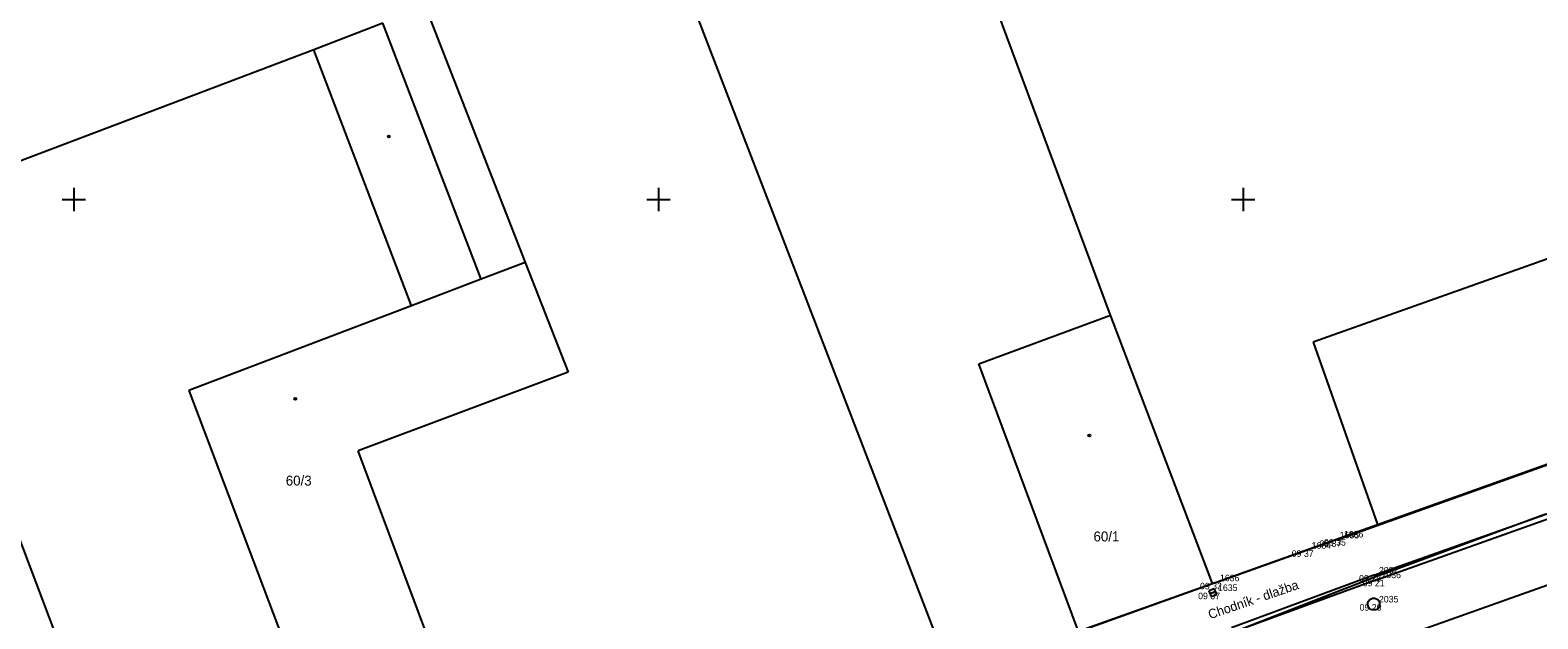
# Model space of a CAD drawing. Extents: x -703403 to -701924, y -1022520 to -1021856.
# Drawn here: x -702976.9 to -702912.4, y -1021967.9 to -1021942.8 of the extents above; entities that cross this region are included whole.
import ezdxf

# ---------------------------------------------------------------- set-up
doc = ezdxf.new("R2010")
doc.units = 0
for name, color, linetype in [('Ex_Minor Contours', 7, 'Continuous'), ('Z_body', 7, 'Continuous'), ('Z_body_cisla', 7, 'Continuous'), ('Z_body_vysky_redukovane', 7, 'Continuous'), ('Z_budova', 7, 'Continuous'), ('Z_hektometricka_sit', 7, 'Continuous'), ('Z_katastr_cisla_stavebni', 7, 'Continuous'), ('Z_katastr_hranice', 7, 'Continuous'), ('Z_katastr_vnitrni_kresba', 7, 'Continuous'), ('Z_katastr_znacky_budov', 7, 'Continuous'), ('Z_komunikace', 7, 'Continuous'), ('Z_obruba', 7, 'Continuous'), ('Z_popisy', 7, 'Continuous'), ('Z_site_kanalizace_znaky', 7, 'Continuous'), ('Z_vstupy', 7, 'Continuous')]:
    doc.layers.add(name, color=color, linetype=linetype)

# ---------------------------------------------------------------- blocks, each defined once
blk = doc.blocks.new('POINT_DISPLAY')
blk.add_line((0, 0), (0, 0))
blk = doc.blocks.new('Z620')
for p, q in [((-0.25, 0.05), (-0.23, 0.13)), ((-0.25, -0.05), (-0.25, 0.05)), ((-0.23, 0.13), (-0.17, 0.2)), ((-0.17, 0.2), (-0.05, 0.25)), ((-0.05, 0.25), (0.05, 0.25)), ((0.05, 0.25), (0.17, 0.2)), ((0.17, 0.2), (0.23, 0.13)), ((0.23, 0.13), (0.25, 0.05)), ((0.25, 0.05), (0.25, -0.05)), ((-0.2, -0.17), (-0.25, -0.05)), ((-0.13, -0.23), (-0.2, -0.17)), ((-0.05, -0.25), (-0.13, -0.23)), ((0.05, -0.25), (-0.05, -0.25)), ((0.13, -0.23), (0.05, -0.25)), ((0.2, -0.17), (0.13, -0.23)), ((0.25, -0.05), (0.2, -0.17))]:
    blk.add_line(p, q)
blk = doc.blocks.new('Z46260')
for p, q in [((0.13, 0.13), (-0.13, 0.13)), ((-0.13, 0.13), (-0.13, -0.13)), ((0.13, 0), (-0.13, 0)), ((0.13, -0.13), (0.13, 0.13)), ((-0.13, -0.13), (0.13, -0.13))]:
    blk.add_line(p, q)

msp = doc.modelspace()

# ---------------------------------------------------------------- linework, layer by layer
at = {"layer": 'Ex_Minor Contours'}
msp.add_lwpolyline([(-702912.058, -1021963.452), (-702912.414, -1021963.587), (-702917.898, -1021965.603), (-702918.635, -1021965.876), (-702919.37, -1021966.153), (-702920.104, -1021966.433), (-702920.837, -1021966.717), (-702924.888, -1021968.297)], dxfattribs=at)
at = {"layer": 'Z_budova'}
for p, q in [((-702920.92, -1021964.52), (-702902.54, -1021957.96)), ((-702926.22, -1021966.39), (-702922.3, -1021965)), ((-702921.11, -1021964.57), (-702920.92, -1021964.52)), ((-702926.22, -1021966.39), (-702931.98, -1021968.44))]:
    msp.add_line(p, q, dxfattribs=at)
at = {"layer": 'Z_hektometricka_sit'}
for p, q in [((-702975, -1021949.5), (-702975, -1021950.5)), ((-702950, -1021949.5), (-702950, -1021950.5)), ((-702925, -1021949.5), (-702925, -1021950.5)), ((-702975.5, -1021950), (-702974.5, -1021950)), ((-702950.5, -1021950), (-702949.5, -1021950)), ((-702925.5, -1021950), (-702924.5, -1021950))]:
    msp.add_line(p, q, dxfattribs=at)
at = {"layer": 'Z_katastr_hranice'}
for p, q in [((-702930.68, -1021954.94), (-702936.99, -1021937.94)), ((-702961.43, -1021938.02), (-702955.7, -1021952.69)), ((-702961.79, -1021942.45), (-702964.74, -1021943.6)), ((-702957.58, -1021953.41), (-702961.79, -1021942.45)), ((-702948.46, -1021941.89), (-702937.49, -1021970.36)), ((-702964.74, -1021943.6), (-702988.25, -1021952.5)), ((-702919.26, -1021963.9), (-702877.91, -1021949.11)), ((-702955.7, -1021952.69), (-702957.58, -1021953.41)), ((-702957.58, -1021953.41), (-702960.56, -1021954.55)), ((-702960.56, -1021954.55), (-702970.09, -1021958.16)), ((-702926.31, -1021966.42), (-702930.68, -1021954.94)), ((-702970.09, -1021958.16), (-702962.02, -1021979.47)), ((-702938.33, -1021975.83), (-702894.96, -1021960.43)), ((-702926.31, -1021966.42), (-702919.26, -1021963.9)), ((-702932.04, -1021968.47), (-702926.31, -1021966.42))]:
    msp.add_line(p, q, dxfattribs=at)
at = {"layer": 'Z_katastr_vnitrni_kresba'}
for p, q in [((-702960.56, -1021954.55), (-702964.74, -1021943.6)), ((-702896.57, -1021947.06), (-702922.01, -1021956.1)), ((-702955.7, -1021952.69), (-702953.87, -1021957.38)), ((-702936.3, -1021957.03), (-702930.68, -1021954.94)), ((-702922.01, -1021956.1), (-702919.26, -1021963.9)), ((-702932.04, -1021968.47), (-702936.3, -1021957.03)), ((-702953.87, -1021957.38), (-702962.85, -1021960.75)), ((-702956.59, -1021977.43), (-702962.85, -1021960.75)), ((-702970.45, -1021982.66), (-702978.54, -1021961.28))]:
    msp.add_line(p, q, dxfattribs=at)
at = {"layer": 'Z_katastr_znacky_budov'}
for centre in [(-702961.532, -1021947.3), (-702965.532, -1021958.52), (-702931.582, -1021960.09)]:
    msp.add_circle(centre, 0.0437, dxfattribs=at)
at = {"layer": 'Z_komunikace'}
for q in [(-702906.5, -1021961.71), (-702925.23, -1021968.43)]:
    msp.add_line((-702919.31, -1021966.26), q, dxfattribs=at)
at = {"layer": 'Z_obruba'}
for q in [(-702906.55, -1021961.5), (-702925.51, -1021968.31)]:
    msp.add_line((-702919.42, -1021966.06), q, dxfattribs=at)
at = {"layer": 'Z_vstupy'}
msp.add_line((-702922.3, -1021965), (-702921.11, -1021964.57), dxfattribs=at)

# ---------------------------------------------------------------- block references
at = {"layer": 'Z_body'}
for p in [(-702922.3, -1021965), (-702921.11, -1021964.57), (-702920.92, -1021964.52), (-702919.42, -1021966.06), (-702919.31, -1021966.26), (-702926.3, -1021966.81), (-702926.22, -1021966.39), (-702919.42, -1021967.3)]:
    msp.add_blockref('POINT_DISPLAY', p, dxfattribs=at)
at = {"layer": 'Z_site_kanalizace_znaky', "rotation": 20.7}
msp.add_blockref('Z46260', (-702926.3, -1021966.81), dxfattribs=at)
at = {"layer": 'Z_site_kanalizace_znaky'}
msp.add_blockref('Z620', (-702919.42, -1021967.3), dxfattribs=at)

# ---------------------------------------------------------------- texts
at = {"layer": 'Z_body_cisla'}
for s, p in [('1685', (-702920.88, -1021964.49)), ('1686', (-702920.7, -1021964.45)), ('1684', (-702922.08, -1021964.93)), ('2037', (-702919.2, -1021965.99)), ('1636', (-702926, -1021966.32)), ('2036', (-702919.09, -1021966.19)), ('1635', (-702926.08, -1021966.74)), ('2035', (-702919.2, -1021967.23))]:
    msp.add_text(s, height=0.28, dxfattribs=at).set_placement(p)
at = {"layer": 'Z_body_vysky_redukovane'}
for s, p in [('09 37', (-702922.93, -1021965.28)), ('09 37', (-702921.74, -1021964.85)), ('09 35', (-702921.55, -1021964.8)), ('09 28', (-702920.05, -1021966.34)), ('09 21', (-702919.893, -1021966.54)), ('09 37', (-702926.93, -1021967.09)), ('09 32', (-702926.85, -1021966.67)), ('09 20', (-702920.027, -1021967.58))]:
    msp.add_text(s, height=0.28, dxfattribs=at).set_placement(p)
at = {"layer": 'Z_katastr_cisla_stavebni'}
for s, p in [('60/3', (-702965.938, -1021962.23)), ('60/1', (-702931.404, -1021964.62))]:
    msp.add_text(s, height=0.425, dxfattribs=at).set_placement(p)
at = {"layer": 'Z_popisy'}
msp.add_text('Chodník - dlažba', height=0.4, rotation=18.9, dxfattribs=at).set_placement((-702926.42, -1021967.95))

doc.saveas('drawing.dxf')
